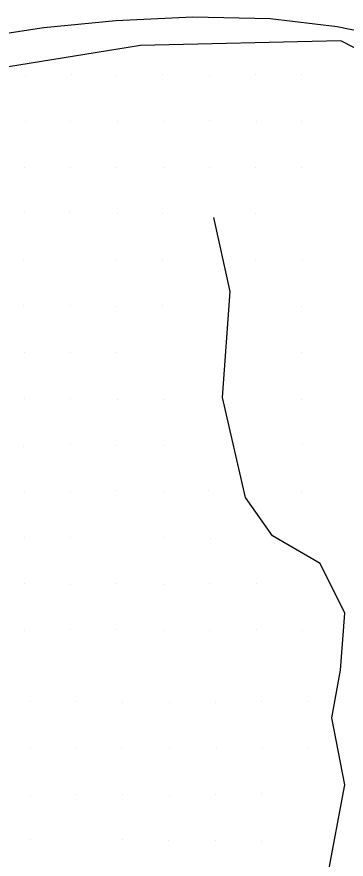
# Model space of a CAD drawing. Extents: x 1602514 to 1609837, y 863887 to 871157.
# Drawn here: x 1606621.5 to 1606728.2, y 866461.9 to 866734.6 of the extents above; entities that cross this region are included whole.
import ezdxf

# ---------------------------------------------------------------- set-up
doc = ezdxf.new("R2010")
doc.units = 0
for name, color, linetype in [('Survey-Edge of pavement', 7, 'Continuous'), ('Survey-Ridge Lines', 7, 'Continuous'), ('Survey-Spot dirt', 7, 'Continuous'), ('Survey-Vegetation trees', 7, 'Continuous')]:
    doc.layers.add(name, color=color, linetype=linetype)

msp = doc.modelspace()

# ---------------------------------------------------------------- linework, layer by layer
at = {"layer": 'Survey-Edge of pavement'}
msp.add_lwpolyline([(1606605.47, 866727.45), (1606630.19, 866731.22), (1606653.54, 866733.47), (1606678.53, 866734.63), (1606703.53, 866734.12), (1606725.29, 866731.47), (1606749.86, 866726.44), (1606773.81, 866719.26), (1606797.02, 866709.55), (1606816.78, 866699.88), (1606838.92, 866688.23), (1606860.73, 866676.01), (1606882.14, 866663.1), (1606903.22, 866650.23), (1606924.63, 866637.35), (1606946.02, 866624.42)], dxfattribs=at)
msp.add_lwpolyline([(1606605.47, 866727.45), (1606630.19, 866731.22), (1606653.54, 866733.47), (1606678.53, 866734.63), (1606703.53, 866734.12), (1606725.29, 866731.47), (1606749.86, 866726.44), (1606773.81, 866719.26), (1606797.02, 866709.55), (1606816.78, 866699.88), (1606838.92, 866688.23), (1606860.73, 866676.01), (1606882.14, 866663.1), (1606903.22, 866650.23), (1606924.63, 866637.35), (1606946.02, 866624.42)], dxfattribs=at)
at = {"layer": 'Survey-Ridge Lines'}
msp.add_lwpolyline([(1606704.02, 866426.84), (1606719.51, 866442.41), (1606722, 866455.5), (1606727.78, 866485.94), (1606723.58, 866507.65), (1606726.37, 866523.08), (1606727.81, 866541.57), (1606719.8, 866557.65), (1606704.37, 866566.61), (1606695.56, 866579.03), (1606688.15, 866611.42), (1606690.57, 866645.67), (1606685.3, 866669.66)], dxfattribs=at)
msp.add_lwpolyline([(1606704.02, 866426.84), (1606719.51, 866442.41), (1606722, 866455.5), (1606727.78, 866485.94), (1606723.58, 866507.65), (1606726.37, 866523.08), (1606727.81, 866541.57), (1606719.8, 866557.65), (1606704.37, 866566.61), (1606695.56, 866579.03), (1606688.15, 866611.42), (1606690.57, 866645.67), (1606685.3, 866669.66)], dxfattribs=at)
at = {"layer": 'Survey-Spot dirt'}
for p, q in [((1606624.24, 866715.76), (1606624.24, 866715.76)), ((1606624.24, 866715.76), (1606624.24, 866715.76)), ((1606639.22, 866715.87), (1606639.22, 866715.87)), ((1606639.22, 866715.87), (1606639.22, 866715.87)), ((1606653.73, 866715.7), (1606653.73, 866715.7)), ((1606653.73, 866715.7), (1606653.73, 866715.7)), ((1606668.81, 866715.89), (1606668.81, 866715.89)), ((1606668.81, 866715.89), (1606668.81, 866715.89)), ((1606683.84, 866715.75), (1606683.84, 866715.75)), ((1606683.84, 866715.75), (1606683.84, 866715.75)), ((1606698.73, 866715.83), (1606698.73, 866715.83)), ((1606698.73, 866715.83), (1606698.73, 866715.83)), ((1606713.72, 866715.85), (1606713.72, 866715.85)), ((1606713.72, 866715.85), (1606713.72, 866715.85)), ((1606624.25, 866700.78), (1606624.25, 866700.78)), ((1606624.25, 866700.78), (1606624.25, 866700.78)), ((1606638.99, 866700.9), (1606638.99, 866700.9)), ((1606638.99, 866700.9), (1606638.99, 866700.9)), ((1606654.04, 866700.84), (1606654.04, 866700.84)), ((1606654.04, 866700.84), (1606654.04, 866700.84)), ((1606668.87, 866700.85), (1606668.87, 866700.85)), ((1606668.87, 866700.85), (1606668.87, 866700.85)), ((1606683.82, 866700.93), (1606683.82, 866700.93)), ((1606683.82, 866700.93), (1606683.82, 866700.93)), ((1606698.99, 866700.88), (1606698.99, 866700.88)), ((1606698.99, 866700.88), (1606698.99, 866700.88)), ((1606713.7, 866700.74), (1606713.7, 866700.74)), ((1606713.7, 866700.74), (1606713.7, 866700.74)), ((1606624.09, 866685.88), (1606624.09, 866685.88)), ((1606624.09, 866685.88), (1606624.09, 866685.88)), ((1606639.01, 866685.88), (1606639.01, 866685.88)), ((1606639.01, 866685.88), (1606639.01, 866685.88)), ((1606653.9, 866685.79), (1606653.9, 866685.79)), ((1606653.9, 866685.79), (1606653.9, 866685.79)), ((1606668.85, 866685.96), (1606668.85, 866685.96)), ((1606668.85, 866685.96), (1606668.85, 866685.96)), ((1606683.87, 866685.91), (1606683.87, 866685.91)), ((1606683.87, 866685.91), (1606683.87, 866685.91)), ((1606698.86, 866685.93), (1606698.86, 866685.93)), ((1606698.86, 866685.93), (1606698.86, 866685.93)), ((1606713.84, 866685.85), (1606713.84, 866685.85)), ((1606713.84, 866685.85), (1606713.84, 866685.85)), ((1606624.01, 866671.14), (1606624.01, 866671.14)), ((1606624.01, 866671.14), (1606624.01, 866671.14)), ((1606638.67, 866671.15), (1606638.67, 866671.15)), ((1606638.67, 866671.15), (1606638.67, 866671.15)), ((1606654.04, 866670.81), (1606654.04, 866670.81)), ((1606654.04, 866670.81), (1606654.04, 866670.81)), ((1606668.82, 866671.08), (1606668.82, 866671.08)), ((1606668.82, 866671.08), (1606668.82, 866671.08)), ((1606698.93, 866670.9), (1606698.93, 866670.9)), ((1606698.93, 866670.9), (1606698.93, 866670.9)), ((1606623.68, 866656.12), (1606623.68, 866656.12)), ((1606623.68, 866656.12), (1606623.68, 866656.12)), ((1606653.9, 866655.99), (1606653.9, 866655.99)), ((1606653.9, 866655.99), (1606653.9, 866655.99)), ((1606668.8, 866656.13), (1606668.8, 866656.13)), ((1606668.8, 866656.13), (1606668.8, 866656.13)), ((1606698.66, 866655.92), (1606698.66, 866655.92)), ((1606698.66, 866655.92), (1606698.66, 866655.92)), ((1606714.01, 866655.9), (1606714.01, 866655.9)), ((1606714.01, 866655.9), (1606714.01, 866655.9)), ((1606623.78, 866641.18), (1606623.78, 866641.18)), ((1606623.78, 866641.18), (1606623.78, 866641.18)), ((1606638.99, 866641.06), (1606638.99, 866641.06)), ((1606638.99, 866641.06), (1606638.99, 866641.06)), ((1606653.71, 866640.8), (1606653.71, 866640.8)), ((1606653.71, 866640.8), (1606653.71, 866640.8)), ((1606668.83, 866641.06), (1606668.83, 866641.06)), ((1606668.83, 866641.06), (1606668.83, 866641.06)), ((1606713.88, 866640.74), (1606713.88, 866640.74)), ((1606713.88, 866640.74), (1606713.88, 866640.74)), ((1606624.11, 866626.1), (1606624.11, 866626.1)), ((1606624.11, 866626.1), (1606624.11, 866626.1)), ((1606638.91, 866625.95), (1606638.91, 866625.95)), ((1606638.91, 866625.95), (1606638.91, 866625.95)), ((1606653.74, 866625.92), (1606653.74, 866625.92)), ((1606653.74, 866625.92), (1606653.74, 866625.92)), ((1606713.79, 866625.86), (1606713.79, 866625.86)), ((1606713.79, 866625.86), (1606713.79, 866625.86)), ((1606623.92, 866610.98), (1606623.92, 866610.98)), ((1606623.92, 866610.98), (1606623.92, 866610.98)), ((1606638.84, 866611.03), (1606638.84, 866611.03)), ((1606638.84, 866611.03), (1606638.84, 866611.03)), ((1606653.96, 866610.83), (1606653.96, 866610.83)), ((1606653.96, 866610.83), (1606653.96, 866610.83)), ((1606669.12, 866610.84), (1606669.12, 866610.84)), ((1606669.12, 866610.84), (1606669.12, 866610.84)), ((1606713.68, 866610.89), (1606713.68, 866610.89)), ((1606713.68, 866610.89), (1606713.68, 866610.89)), ((1606638.91, 866596.01), (1606638.91, 866596.01)), ((1606638.91, 866596.01), (1606638.91, 866596.01)), ((1606713.97, 866596.05), (1606713.97, 866596.05)), ((1606713.97, 866596.05), (1606713.97, 866596.05)), ((1606623.63, 866595.67), (1606623.63, 866595.67)), ((1606623.63, 866595.67), (1606623.63, 866595.67)), ((1606653.54, 866595.68), (1606653.54, 866595.68)), ((1606653.54, 866595.68), (1606653.54, 866595.68)), ((1606668.86, 866595.87), (1606668.86, 866595.87)), ((1606668.86, 866595.87), (1606668.86, 866595.87)), ((1606623.97, 866580.88), (1606623.97, 866580.88)), ((1606623.97, 866580.88), (1606623.97, 866580.88)), ((1606638.92, 866580.87), (1606638.92, 866580.87)), ((1606638.92, 866580.87), (1606638.92, 866580.87)), ((1606653.9, 866581.13), (1606653.9, 866581.13)), ((1606653.9, 866581.13), (1606653.9, 866581.13)), ((1606668.96, 866581), (1606668.96, 866581)), ((1606668.96, 866581), (1606668.96, 866581)), ((1606683.5, 866581.41), (1606683.5, 866581.41)), ((1606683.5, 866581.41), (1606683.5, 866581.41)), ((1606713.87, 866580.63), (1606713.87, 866580.63)), ((1606713.87, 866580.63), (1606713.87, 866580.63)), ((1606638.98, 866566.15), (1606638.98, 866566.15)), ((1606638.98, 866566.15), (1606638.98, 866566.15)), ((1606669.23, 866566.07), (1606669.23, 866566.07)), ((1606669.23, 866566.07), (1606669.23, 866566.07)), ((1606623.98, 866565.96), (1606623.98, 866565.96)), ((1606623.98, 866565.96), (1606623.98, 866565.96)), ((1606684.15, 866565.82), (1606684.15, 866565.82)), ((1606684.15, 866565.82), (1606684.15, 866565.82)), ((1606624.05, 866551.03), (1606624.05, 866551.03)), ((1606624.05, 866551.03), (1606624.05, 866551.03)), ((1606638.83, 866550.97), (1606638.83, 866550.97)), ((1606638.83, 866550.97), (1606638.83, 866550.97)), ((1606653.85, 866551.02), (1606653.85, 866551.02)), ((1606653.85, 866551.02), (1606653.85, 866551.02)), ((1606669.07, 866550.74), (1606669.07, 866550.74)), ((1606669.07, 866550.74), (1606669.07, 866550.74)), ((1606683.94, 866551), (1606683.94, 866551)), ((1606683.94, 866551), (1606683.94, 866551)), ((1606699.08, 866551.05), (1606699.08, 866551.05)), ((1606699.08, 866551.05), (1606699.08, 866551.05)), ((1606623.93, 866536.01), (1606623.93, 866536.01)), ((1606623.93, 866536.01), (1606623.93, 866536.01)), ((1606638.84, 866536.13), (1606638.84, 866536.13)), ((1606638.84, 866536.13), (1606638.84, 866536.13)), ((1606653.86, 866536.21), (1606653.86, 866536.21)), ((1606653.86, 866536.21), (1606653.86, 866536.21)), ((1606683.86, 866536.07), (1606683.86, 866536.07)), ((1606683.86, 866536.07), (1606683.86, 866536.07)), ((1606699.04, 866536.12), (1606699.04, 866536.12)), ((1606699.04, 866536.12), (1606699.04, 866536.12)), ((1606714.18, 866536.09), (1606714.18, 866536.09)), ((1606714.18, 866536.09), (1606714.18, 866536.09)), ((1606668.96, 866535.95), (1606668.96, 866535.95)), ((1606668.96, 866535.95), (1606668.96, 866535.95)), ((1606625.84, 866512.98), (1606625.84, 866512.98)), ((1606625.84, 866512.98), (1606625.84, 866512.98)), ((1606640.91, 866512.91), (1606640.91, 866512.91)), ((1606640.91, 866512.91), (1606640.91, 866512.91)), ((1606655.68, 866512.78), (1606655.68, 866512.78)), ((1606655.68, 866512.78), (1606655.68, 866512.78)), ((1606670.87, 866512.72), (1606670.87, 866512.72)), ((1606670.87, 866512.72), (1606670.87, 866512.72)), ((1606685.9, 866512.79), (1606685.9, 866512.79)), ((1606685.9, 866512.79), (1606685.9, 866512.79)), ((1606700.71, 866512.85), (1606700.71, 866512.85)), ((1606700.71, 866512.85), (1606700.71, 866512.85)), ((1606716.06, 866513.04), (1606716.06, 866513.04)), ((1606716.06, 866513.04), (1606716.06, 866513.04)), ((1606625.76, 866497.91), (1606625.76, 866497.91)), ((1606625.76, 866497.91), (1606625.76, 866497.91)), ((1606640.82, 866497.85), (1606640.82, 866497.85)), ((1606640.82, 866497.85), (1606640.82, 866497.85)), ((1606655.52, 866497.94), (1606655.52, 866497.94)), ((1606655.52, 866497.94), (1606655.52, 866497.94)), ((1606670.88, 866497.88), (1606670.88, 866497.88)), ((1606670.88, 866497.88), (1606670.88, 866497.88)), ((1606700.96, 866498.07), (1606700.96, 866498.07)), ((1606700.96, 866498.07), (1606700.96, 866498.07)), ((1606715.96, 866497.88), (1606715.96, 866497.88)), ((1606715.96, 866497.88), (1606715.96, 866497.88)), ((1606686.13, 866497.76), (1606686.13, 866497.76)), ((1606686.13, 866497.76), (1606686.13, 866497.76)), ((1606626.05, 866482.59), (1606626.05, 866482.59)), ((1606626.05, 866482.59), (1606626.05, 866482.59)), ((1606640.62, 866482.96), (1606640.62, 866482.96)), ((1606640.62, 866482.96), (1606640.62, 866482.96)), ((1606655.85, 866482.75), (1606655.85, 866482.75)), ((1606655.85, 866482.75), (1606655.85, 866482.75)), ((1606670.9, 866482.68), (1606670.9, 866482.68)), ((1606670.9, 866482.68), (1606670.9, 866482.68)), ((1606685.74, 866482.94), (1606685.74, 866482.94)), ((1606685.74, 866482.94), (1606685.74, 866482.94)), ((1606700.67, 866483.03), (1606700.67, 866483.03)), ((1606700.67, 866483.03), (1606700.67, 866483.03)), ((1606625.78, 866468.12), (1606625.78, 866468.12)), ((1606625.78, 866468.12), (1606625.78, 866468.12)), ((1606655.7, 866468.34), (1606655.7, 866468.34)), ((1606655.7, 866468.34), (1606655.7, 866468.34)), ((1606670.76, 866468), (1606670.76, 866468)), ((1606670.76, 866468), (1606670.76, 866468)), ((1606685.7, 866467.84), (1606685.7, 866467.84)), ((1606685.7, 866467.84), (1606685.7, 866467.84)), ((1606700.86, 866467.78), (1606700.86, 866467.78)), ((1606700.86, 866467.78), (1606700.86, 866467.78))]:
    msp.add_line(p, q, dxfattribs=at)
at = {"layer": 'Survey-Vegetation trees'}
msp.add_lwpolyline([(1606491.27, 866423.03), (1606644.53, 866348.1), (1606814.7, 866275.17), (1606800.58, 866443.57), (1606795.3, 866691.63), (1606726.49, 866726.88), (1606661.55, 866725.39), (1606579.3, 866712.04)], dxfattribs=at)
msp.add_lwpolyline([(1606491.27, 866423.03), (1606644.53, 866348.1), (1606814.7, 866275.17), (1606800.58, 866443.57), (1606795.3, 866691.63), (1606726.49, 866726.88), (1606661.55, 866725.39), (1606579.3, 866712.04)], dxfattribs=at)

doc.saveas('drawing.dxf')
